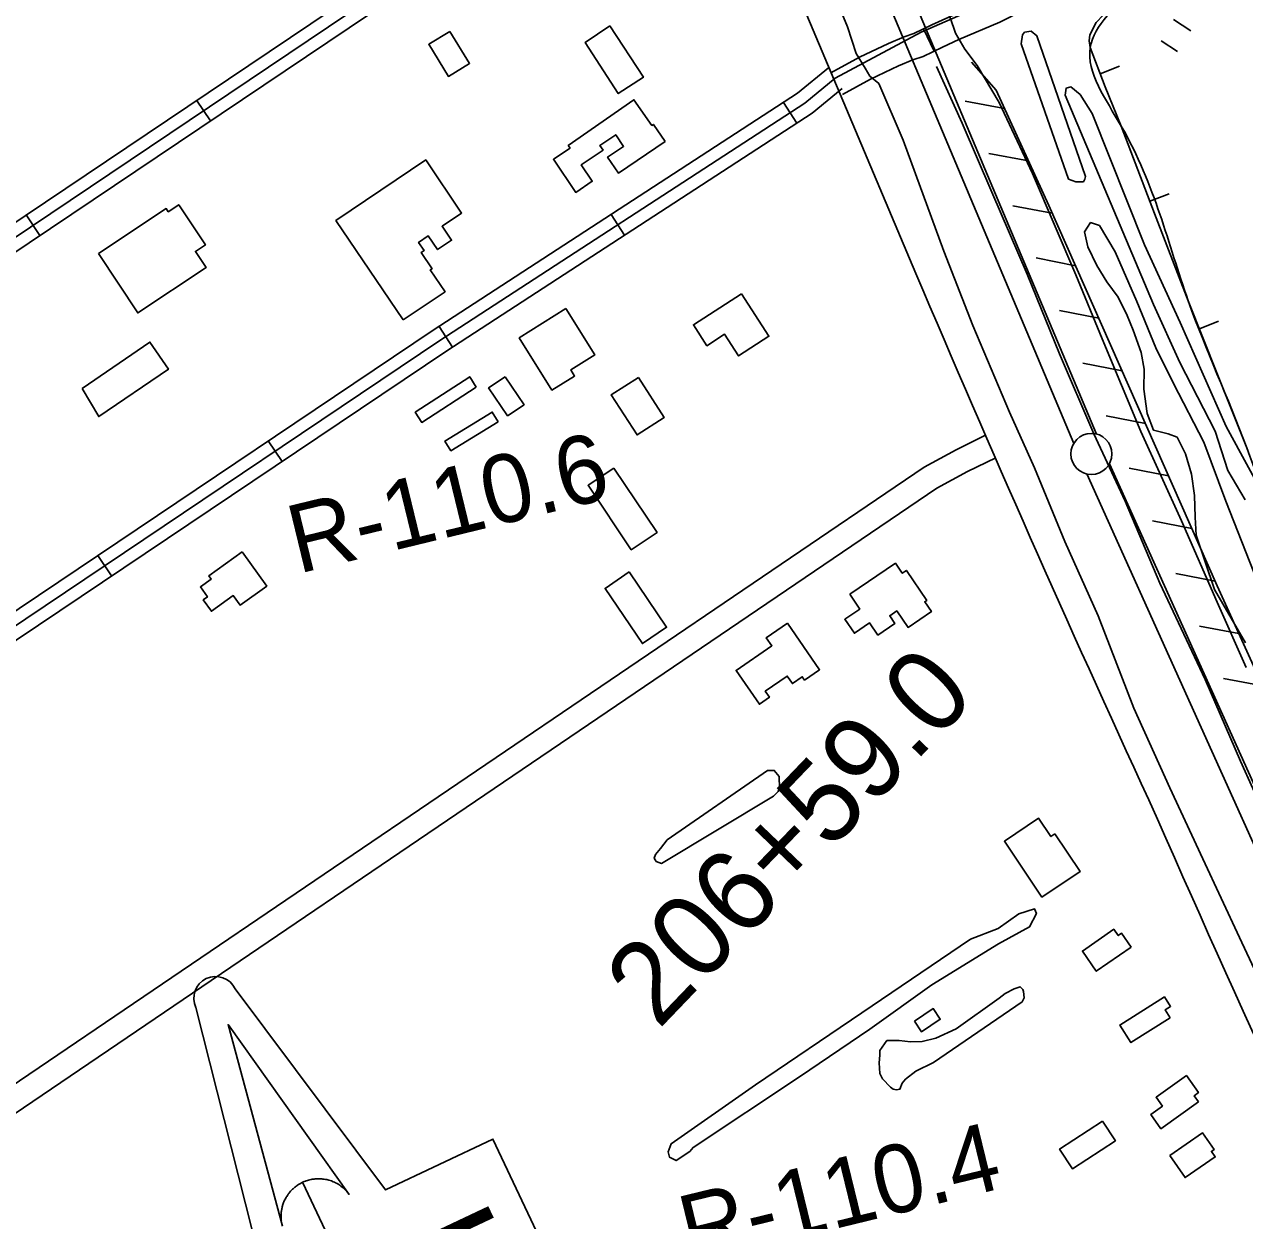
# Model space of a CAD drawing. Extents: x 3598634 to 3636690, y 517270 to 542944.
# Drawn here: x 3629524 to 3631009, y 525018 to 526474 of the extents above; entities that cross this region are included whole.
import ezdxf

# ---------------------------------------------------------------- set-up
doc = ezdxf.new("R2010")
doc.units = 0
for name, color, linetype in [('V-BLDG-OTLN', 7, 'Continuous'), ('V-BORW-LINE', 7, 'Continuous'), ('V-FLOD-BASE', 7, 'Continuous'), ('V-LEVE-TOET', 7, 'Continuous'), ('V-RIVR-RANG-IDEN', 7, 'Continuous'), ('V-ROAD-CNTR', 7, 'Continuous'), ('V-RRAP-FSHR', 7, 'Continuous'), ('V-SITE-VEGE', 7, 'Continuous'), ('V-SURV-IDEN', 7, 'Continuous'), ('V-SURV-LINE', 7, 'Continuous'), ('V-TOPO-SHOR', 7, 'Continuous'), ('V-TOPO-WATR-IDEN', 7, 'Continuous')]:
    doc.layers.add(name, color=color, linetype=linetype)

msp = doc.modelspace()

# ---------------------------------------------------------------- linework, layer by layer
at = {"layer": 'V-BLDG-OTLN'}
for points in [[(3630041.5, 526465.8), (3630065.4, 526426.7), (3630039.7, 526411), (3630015.8, 526450.1)], [(3630235.9, 526472.7), (3630276.9, 526409.9), (3630246.4, 526390), (3630205.9, 526452.2)], [(3630303.4, 526331.7), (3630246.5, 526293.3), (3630233.4, 526312.7), (3630252.8, 526325.8), (3630243.2, 526340), (3630224, 526327), (3630227.9, 526321.2), (3630201.4, 526303.3), (3630214.7, 526283.4), (3630194.6, 526269.8), (3630167.5, 526310.1), (3630187.7, 526323.7), (3630185.5, 526326.7), (3630265.4, 526382.6), (3630287.3, 526351.3), (3630289.1, 526352.5)], [(3629984.6, 526114.5), (3629902.8, 526235.5), (3630012, 526309.4), (3630055.7, 526244.7), (3630031.9, 526228.6), (3630043.4, 526211.6), (3630026.5, 526200.2), (3630015.1, 526216.9), (3630003.3, 526208.9), (3630010, 526199), (3630006.4, 526196.5), (3630019.7, 526176.9), (3630017.5, 526175.4), (3630035.5, 526148.9)], [(3629613.9, 526195.4), (3629696.2, 526250.1), (3629698.7, 526246.3), (3629711.5, 526254.8), (3629743.9, 526205.9), (3629731.8, 526197.9), (3629744.8, 526178.4), (3629661.6, 526123.1)], [(3630396.5, 526146.3), (3630429.7, 526094.7), (3630392.7, 526070.8), (3630375.8, 526097.1), (3630354.2, 526083.2), (3630337.9, 526108.6)], [(3630182.6, 526128.3), (3630217.8, 526072), (3630188.6, 526053.8), (3630193.2, 526046.3), (3630165.7, 526029.1), (3630125.8, 526092.7)], [(3629593.7, 526031.2), (3629676.4, 526087.5), (3629698.8, 526054.6), (3629614.1, 525997)], [(3630073.6, 526032.8), (3630007.2, 525989.8), (3629999.2, 526002.2), (3630065.5, 526045.3)], [(3630108.6, 526045.4), (3630131.7, 526011.4), (3630111.7, 525997.9), (3630088.6, 526031.9)], [(3630270.8, 526044.4), (3630302.1, 525995.7), (3630269.2, 525974.6), (3630237.9, 526023.4)], [(3630100.2, 525990.5), (3630042.6, 525955.3), (3630035.4, 525967.1), (3630092.9, 526002.3)], [(3630241.1, 525934.3), (3630293.6, 525855.9), (3630262.2, 525834.9), (3630209.7, 525913.3)], [(3629788.8, 525832.2), (3629818.6, 525790.6), (3629786.1, 525767.4), (3629777.8, 525779), (3629751.2, 525759.9), (3629741.3, 525773.8), (3629746.3, 525777.4), (3629737.7, 525789.5), (3629750.8, 525798.9), (3629748, 525803)], [(3630528, 525780.6), (3630583.6, 525818.4), (3630591.9, 525806.2), (3630597, 525809.6), (3630621.8, 525773.1), (3630619.4, 525771.5), (3630627.4, 525759.6), (3630599, 525740.3), (3630585.3, 525760.4), (3630576.7, 525754.6), (3630583.1, 525745.1), (3630562.3, 525730.9), (3630552.3, 525745.7), (3630533.8, 525733.1), (3630522.1, 525750.3), (3630540.3, 525762.6)], [(3630259.7, 525807.8), (3630305.2, 525740.6), (3630275.7, 525720.6), (3630230.3, 525787.8)], [(3630452.2, 525745.5), (3630491.4, 525688.7), (3630473.1, 525676.1), (3630470.3, 525680.2), (3630458.3, 525671.9), (3630452, 525681.1), (3630425.2, 525662.6), (3630430.3, 525655.2), (3630418.2, 525646.8), (3630389.8, 525687.9), (3630433.3, 525717.9), (3630426.5, 525727.8)], [(3630777.9, 525489.2), (3630808.6, 525443.4), (3630762, 525412.1), (3630716.3, 525480), (3630757.9, 525508), (3630772.9, 525485.8)], [(3630870.8, 525351.2), (3630828.2, 525321.7), (3630811.2, 525346.3), (3630849.4, 525372.9), (3630854.8, 525365.2), (3630859, 525368.1)], [(3630918, 525265), (3630870.3, 525234.9), (3630856.8, 525256.3), (3630911.1, 525290.6), (3630918.5, 525278.9), (3630911.9, 525274.7)], [(3630606.8, 525261), (3630629.8, 525276.3), (3630638.3, 525263.4), (3630615.3, 525248.1)], [(3630952.7, 525162.7), (3630906.9, 525130), (3630894.5, 525147.4), (3630908.7, 525157.6), (3630901, 525168.5), (3630937.8, 525194.8), (3630952.5, 525174.1), (3630947.3, 525170.3)], [(3630835.7, 525139.5), (3630851.4, 525115.5), (3630799.1, 525081.4), (3630783.5, 525105.4)], [(3630917.7, 525097.4), (3630957.6, 525125), (3630971.5, 525104.8), (3630968.2, 525102.6), (3630972.9, 525095.9), (3630936.2, 525070.6)]]:
    msp.add_lwpolyline(points, close=True, dxfattribs=at)
at = {"layer": 'V-BORW-LINE'}
for p, q in [((3630833, 526414.3), (3630856.3, 526423.3)), ((3630893.5, 526259), (3630916.8, 526268)), ((3630953.6, 526103.7), (3630976.8, 526112.9))]:
    msp.add_line(p, q, dxfattribs=at)
msp.add_lwpolyline([(3630975, 526585.1), (3630958, 526575.8), (3630942, 526565.5), (3630909.5, 526543.1), (3630877.9, 526518.8), (3630836.4, 526485.6), (3630828, 526476.4), (3630820.2, 526461.7), (3630819.3, 526454.1), (3630820.7, 526446.1), (3630839.1, 526398.4), (3630858.5, 526350.5), (3630899.2, 526244.1), (3630940.1, 526137.7), (3630975.5, 526048.3), (3631011.3, 525959)], dxfattribs=at)
msp.add_spline([(3630975, 526585.1), (3631052, 526605.2), (3631102.9, 526609.5), (3631126.7, 526580.9), (3631214.4, 526427.2), (3631278, 526221.5), (3631364.1, 526008.1), (3631414.5, 525862.8), (3631469.9, 525728.9), (3631500, 525646), (3631501, 525593.6), (3631358.1, 525555.8), (3631253.3, 525516), (3631197.2, 525519.2), (3631149.8, 525621.4), (3631070.3, 525800.1), (3631011.3, 525959), (3630940.1, 526137.7), (3630858.5, 526350.5), (3630820.7, 526446.1), (3630877.9, 526518.8), (3630942, 526565.5), (3630975, 526585.1)], degree=3, dxfattribs=at)
at = {"layer": 'V-FLOD-BASE'}
msp.add_lwpolyline([(3631463.5, 524559.6), (3631438.8, 524613.7), (3631409.6, 524679.5), (3631358.7, 524787.1), (3631321.9, 524875), (3631280.7, 524966.9), (3631238.1, 525058.1), (3631192.4, 525160.4), (3631149.2, 525255.5), (3631104.1, 525355.8), (3631048.8, 525477.7), (3631003.7, 525577.4), (3630960.6, 525677), (3630905.3, 525794.3), (3630863.4, 525894), (3630825.3, 525976.1), (3630783.4, 526073.2), (3630744.2, 526170.2), (3630701, 526269.9), (3630664.8, 526353.9), (3630633.7, 526423)], dxfattribs=at)
at = {"layer": 'V-LEVE-TOET'}
for points in [[(3630457.5, 526974.5), (3630487.2, 526903.8), (3630508.2, 526854.3), (3630528.4, 526804.1), (3630550, 526748.8), (3630584.3, 526679), (3630603.9, 526628.3), (3630631, 526544.3), (3630636.1, 526530.6), (3630640.4, 526513.1), (3630644.8, 526498.1), (3630648, 526489), (3630654.8, 526469.5), (3630656.8, 526463.6), (3630668.3, 526444), (3630683, 526424.4), (3630709.9, 526379.4), (3630750.5, 526292.7), (3630803.2, 526169.6), (3630835.5, 526091.5), (3630882.4, 525978.8), (3630932, 525870), (3630975.1, 525771), (3631010.7, 525691.5)], [(3631057, 525246.7), (3631002.3, 525362.7), (3630957.8, 525458.5), (3630917.8, 525545.1), (3630874, 525642.2), (3630830.3, 525754.2), (3630789.7, 525844.8), (3630752.9, 525934.6), (3630722.4, 526002.4), (3630678, 526107.9), (3630642.6, 526198.4), (3630593.3, 526333.2), (3630563.5, 526402.2), (3630552.5, 526411.4), (3630546.7, 526421), (3630535.9, 526438.8), (3630525.2, 526471.4), (3630498, 526537.2), (3630451.1, 526655), (3630418.7, 526726.7), (3630376.7, 526815.3), (3630336.8, 526915)]]:
    msp.add_lwpolyline(points, dxfattribs=at)
at = {"layer": 'V-ROAD-CNTR'}
for p, q in [((3630922.1, 526480.2), (3630943.3, 526466.3)), ((3630617.8, 526468.7), (3630630.7, 526441.6)), ((3630907.1, 526454.2), (3630926.9, 526441.2)), ((3629733.2, 526381.9), (3629750, 526357)), ((3630447.4, 526379.3), (3630463.7, 526354.1)), ((3629525.7, 526242.4), (3629542.5, 526217.5)), ((3630237.8, 526243), (3630254.1, 526217.8)), ((3630028.2, 526106.7), (3630044.5, 526081.6)), ((3629820.4, 525967.3), (3629837.1, 525942.4)), ((3629612.9, 525827.8), (3629629.6, 525802.9))]:
    msp.add_line(p, q, dxfattribs=at)
for points in [[(3629731.6, 528159), (3630126, 527314.9), (3630608.6, 526171.2)], [(3628654.3, 525656.7), (3630343.5, 526792.1)], [(3628662.7, 525644.2), (3630351.9, 526779.6)], [(3628671, 525631.8), (3630360.2, 526767.2)], [(3629164.8, 525508.6), (3630029.3, 526089.5), (3630473.4, 526378.3), (3630510.5, 526408.8), (3630615, 526464.9), (3630745.2, 526522.1), (3630855.8, 526566.4), (3631067.5, 526661.3)], [(3630505, 526415.5), (3630539.9, 526434.4), (3630575.1, 526451.2), (3630594.2, 526459.2), (3630606.1, 526463.2), (3630628.1, 526473.6), (3630648.7, 526483.2), (3630697.9, 526504.1), (3630756.2, 526534.1), (3630782.7, 526550.5)], [(3630519.2, 526389.1), (3630553.5, 526407.6), (3630587.4, 526423.8), (3630604.8, 526431.1), (3630617.3, 526435.3), (3630640.9, 526446.5), (3630660.9, 526455.8), (3630710.6, 526476.9), (3630771, 526508), (3630795.2, 526522.9)], [(3629156.4, 525521.1), (3630021, 526102.1), (3630464.5, 526390.4), (3630502.1, 526421.4)], [(3629173.1, 525496.2), (3630037.6, 526077), (3630482.3, 526366.2), (3630518.9, 526396.3)], [(3630692.6, 525973.9), (3630657.5, 525956.6), (3630618.5, 525935.3), (3627837.2, 524048.6)], [(3630705.8, 525946.9), (3630671.3, 525930), (3630634.2, 525909.7), (3628329.9, 524346.6)]]:
    msp.add_lwpolyline(points, dxfattribs=at)
for centre, radius, start, end in [((3650827.2, 534735.4), 21957.6, 202.95641, 204.78482), ((3652591.9, 535068.7), 23703.5, 203.72809, 205.70889)]:
    msp.add_arc(centre, radius, start, end, dxfattribs=at)
at = {"layer": 'V-RRAP-FSHR'}
for p, q in [((3630716.5, 526372), (3630668.4, 526380.8)), ((3630745.5, 526308.3), (3630697.5, 526317.2)), ((3630774.6, 526244.6), (3630726.6, 526253.5)), ((3630802.8, 526180.6), (3630754.9, 526190)), ((3630831.2, 526116.6), (3630783.3, 526126)), ((3630859.5, 526052.6), (3630811.6, 526062)), ((3630887.9, 525988.6), (3630840, 525998)), ((3630916.2, 525924.6), (3630868.3, 525934)), ((3630944.6, 525860.6), (3630896.7, 525870)), ((3630972.9, 525796.5), (3630925, 525806)), ((3631001.8, 525732.8), (3630953.8, 525741.8)), ((3631030.8, 525669), (3630982.8, 525678))]:
    msp.add_line(p, q, dxfattribs=at)
msp.add_lwpolyline([(3630676.1, 526428.4), (3630706.4, 526394.1), (3630770.4, 526253.8), (3630975.4, 525791.1), (3631136.1, 525437.1), (3631437.9, 524736.4), (3631513.5, 524581), (3631536.5, 524547.2)], dxfattribs=at)
at = {"layer": 'V-SITE-VEGE'}
for points in [[(3630736.6, 526450.7), (3630738.3, 526461.4), (3630740.8, 526464.7), (3630749.1, 526466.2), (3630755.6, 526460.4), (3630815, 526289.1), (3630814.2, 526285.9), (3630812.5, 526282.6), (3630803.4, 526282.7), (3630794.4, 526286)], [(3630306, 525481.8), (3630428, 525566.3), (3630436.2, 525566.3), (3630442, 525558.8), (3630442.6, 525544.8), (3630441, 525540.7), (3630435.1, 525534.9), (3630299.1, 525453), (3630292.5, 525455.5), (3630290.1, 525459.6), (3630291.8, 525463.7), (3630297.6, 525471.1)], [(3630333.3, 525102.6), (3630316.9, 525091.3), (3630308.8, 525095.5), (3630307.2, 525102), (3630310.6, 525111.8), (3630413.2, 525183.4), (3630542.9, 525271), (3630675, 525361), (3630708.6, 525373.8), (3630734, 525391.5), (3630752.9, 525397.8), (3630755.2, 525392.1), (3630746.9, 525375.8), (3630709.2, 525355), (3630628, 525305.2), (3630552.5, 525251.3), (3630467.1, 525193.4), (3630337.4, 525107.4)], [(3630585.1, 525177.3), (3630581, 525178.2), (3630577.7, 525180.7), (3630567.9, 525190.7), (3630564.7, 525197.3), (3630564, 525210.5), (3630564.9, 525219.5), (3630564.9, 525225.3), (3630573.3, 525237.6), (3630588.1, 525237.5), (3630602.1, 525235.7), (3630616.2, 525236.4), (3630632.7, 525240.3), (3630657.6, 525251.6), (3630709.9, 525289.1), (3630717.3, 525294.8), (3630728.1, 525300.5), (3630735.6, 525302.9), (3630738.8, 525299.5), (3630739.6, 525297), (3630740.4, 525289.6), (3630737.9, 525284.7), (3630629.9, 525210.7), (3630608.4, 525200.2), (3630595.9, 525190.4), (3630591.8, 525185.5), (3630589.2, 525178.1)]]:
    msp.add_lwpolyline(points, close=True, dxfattribs=at)
msp.add_lwpolyline([(3631009.2, 525895.6), (3630988.1, 525931.3), (3630972.9, 525979.2), (3630930, 526062.9), (3630897.6, 526133.3), (3630790.4, 526388.3), (3630791.3, 526396.6), (3630797.1, 526398.2), (3630808.5, 526389), (3630823.2, 526365.8), (3630886.8, 526206), (3630930.4, 526111.6), (3630986.1, 525984.9), (3631038, 525889.6)], dxfattribs=at)
at = {"layer": 'V-SURV-LINE'}
for points in [[(3630800.7, 525964.1), (3630209.1, 527370.8)], [(3630236.7, 527382.4), (3630828.3, 525975.7)], [(3630844.1, 525939.4), (3631853.5, 523700.1)], [(3631826.1, 523687.8), (3630816.8, 525927.1)]]:
    msp.add_lwpolyline(points, dxfattribs=at)
msp.add_circle((3630822.2, 525951.5), 25, dxfattribs=at)
at = {"layer": 'V-TOPO-SHOR'}
msp.add_lwpolyline([(3631044.1, 525745.6), (3630986, 525893.8), (3630959, 525965.8), (3630922.1, 526037.1), (3630900.5, 526080.6), (3630877.4, 526137), (3630851.1, 526197.6), (3630831.9, 526229.6), (3630821.3, 526233), (3630813.8, 526221.7), (3630817.7, 526203.7), (3630828.9, 526180.7), (3630841, 526161), (3630854.7, 526142.2), (3630865.9, 526120), (3630873, 526102), (3630882.6, 526075), (3630886.4, 526054.6), (3630886.2, 526030.1), (3630890, 526000.7), (3630897.9, 525980.3), (3630915.8, 525976), (3630926.4, 525971.8), (3630936.8, 525951.4), (3630943.9, 525926.8), (3630947.7, 525900.7), (3630948.3, 525874.6), (3630949.7, 525852.6), (3630971.9, 525786.3), (3631009.6, 525721.5)], dxfattribs=at)
at = {"layer": 'V-TOPO-WATR-IDEN'}
msp.add_line((3629862.1, 525064.9), (3630183.1, 524385.7), dxfattribs=at)
for points in [[(3629780.1, 525300.4), (3629962.9, 525055.7), (3630093.8, 525117.5), (3630366.6, 524540.2), (3630235.8, 524478.4), (3630313.1, 524172.8)], [(3630265.1, 524150.2), (3630073.6, 524413.4), (3629986.6, 524597.3), (3629846.2, 524530.9), (3629765.4, 524701.9), (3629905.8, 524768.3), (3629809.8, 524971.5), (3629732.2, 525277.7)], [(3629837.5, 525011.7), (3629771.4, 525256.9), (3629918.8, 525050.2), (3629916, 525053.7), (3629912.9, 525056.9), (3629911.6, 525058.1), (3629910.4, 525059.1), (3629908.9, 525060.3), (3629907.4, 525061.3), (3629906.1, 525062.2), (3629904.2, 525063.3), (3629902.2, 525064.4), (3629901, 525065), (3629899.4, 525065.6), (3629897.4, 525066.5), (3629895.8, 525067), (3629894, 525067.5), (3629892.8, 525067.9), (3629891.5, 525068.2), (3629889.9, 525068.5), (3629888.4, 525068.7), (3629886.9, 525068.9), (3629885.7, 525069.1), (3629883.9, 525069.2), (3629882.1, 525069.2), (3629880.7, 525069.2), (3629879.1, 525069.2), (3629877.6, 525069.1), (3629876.4, 525068.9), (3629875.4, 525068.8), (3629873.9, 525068.6), (3629872.4, 525068.3), (3629870.9, 525068), (3629869.5, 525067.6), (3629868.2, 525067.2), (3629866.7, 525066.7), (3629865.6, 525066.3), (3629863.9, 525065.7), (3629862.1, 525064.9), (3629861.5, 525064.6), (3629860.7, 525064.2), (3629859.7, 525063.6), (3629858.8, 525063.1), (3629857.9, 525062.6), (3629857.1, 525062.1), (3629856.1, 525061.4), (3629855.4, 525060.9), (3629854.4, 525060.2), (3629853.5, 525059.5), (3629852.9, 525059.1), (3629851.3, 525057.7), (3629850.5, 525057), (3629850, 525056.5), (3629849.1, 525055.7), (3629848.4, 525054.9), (3629847.6, 525054), (3629846.7, 525053), (3629845.9, 525052), (3629845.3, 525051.3), (3629844.8, 525050.6), (3629844.1, 525049.7), (3629843.6, 525048.8), (3629842.9, 525047.8), (3629842.3, 525046.8), (3629841.7, 525045.7), (3629841, 525044.3), (3629840.5, 525043.4), (3629839.9, 525042.2), (3629839.5, 525041.1), (3629839.1, 525040.2), (3629838.7, 525039.2), (3629838.2, 525037.8), (3629838.2, 525037.7), (3629837.9, 525036.8), (3629837.7, 525036.2), (3629837.4, 525035.2), (3629837.1, 525033.9), (3629836.9, 525032.9), (3629836.7, 525032), (3629836.5, 525030.8), (3629836.3, 525029.7), (3629836.2, 525028.9), (3629836.1, 525027.9), (3629836, 525026.4), (3629836, 525025.5), (3629835.9, 525024.9), (3629835.9, 525024.2), (3629835.9, 525023.5), (3629835.9, 525022.5), (3629836, 525021.5), (3629836, 525020.6), (3629836.1, 525019.6), (3629836.2, 525018.4), (3629836.3, 525017.6)]]:
    msp.add_lwpolyline(points, dxfattribs=at)
msp.add_arc((3629756.2, 525289), 26.5, 25.2974, 205.2974, dxfattribs=at)

# ---------------------------------------------------------------- texts
at = {"layer": 'V-RIVR-RANG-IDEN'}
for s, rotation, p in [('R-110.6', 13.666, (3629856.6, 525805.4)), ('R-110.4', 13.6968, (3630333.2, 524965))]:
    msp.add_text(s, height=83, rotation=rotation, dxfattribs=at).set_placement(p)
at = {"layer": 'V-SURV-IDEN'}
msp.add_text('206+59.0', height=100, rotation=46.2104, dxfattribs=at).set_placement((3630295.2, 525249.9))
at = {"layer": 'V-TOPO-WATR-IDEN'}
msp.add_text('L.W.R.P.', height=124.5, rotation=295.2974, dxfattribs=at).set_placement((3629969.8, 524995))

doc.saveas('drawing.dxf')
